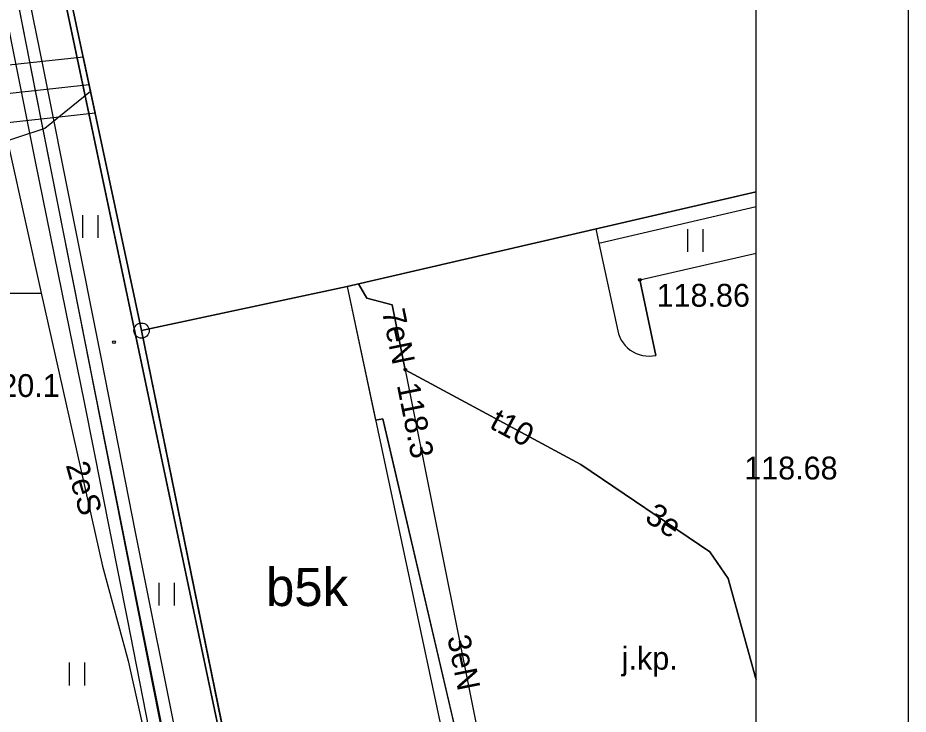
# Model space of a CAD drawing. Extents: x 6432121 to 6432331, y 5662538 to 5662686.
# Drawn here: x 6432301.71 to 6432330.98, y 5662636.19 to 5662659.06 of the extents above; entities that cross this region are included whole.
import ezdxf

# ---------------------------------------------------------------- set-up
doc = ezdxf.new("R2010")
doc.units = 0
for name, color, linetype in [('Warstwa 1', 7, 'Continuous'), ('Warstwa 10', 7, 'Continuous'), ('Warstwa 11', 7, 'Continuous'), ('Warstwa 12', 7, 'Continuous'), ('Warstwa 13', 7, 'Continuous'), ('Warstwa 14', 7, 'Continuous'), ('Warstwa 2', 7, 'Continuous'), ('Warstwa 25', 7, 'Continuous'), ('Warstwa 3', 7, 'Continuous'), ('Warstwa 4', 7, 'Continuous'), ('Warstwa 5', 7, 'Continuous'), ('Warstwa 6', 7, 'Continuous'), ('Warstwa 61', 7, 'Continuous'), ('Warstwa 63', 7, 'Continuous'), ('Warstwa 8', 7, 'Continuous'), ('Warstwa 9', 7, 'Continuous')]:
    doc.layers.add(name, color=color, linetype=linetype)

msp = doc.modelspace()

# ---------------------------------------------------------------- linework, layer by layer
at = {"layer": 'Warstwa 1'}
for p, q in [((6432302.345, 5662664.846), (6432305.781, 5662648.783)), ((6432302.345, 5662664.846), (6432305.781, 5662648.783)), ((6432302.18, 5662664.8), (6432309.49, 5662630.11)), ((6432302.18, 5662664.8), (6432309.49, 5662630.11)), ((6432305.781, 5662648.783), (6432309.595, 5662630.126)), ((6432305.781, 5662648.783), (6432309.595, 5662630.126))]:
    msp.add_line(p, q, dxfattribs=at)
msp.add_lwpolyline([(6432325.976, 5662653.339), (6432312.54, 5662650.23), (6432305.781, 5662648.783), (6432302.345, 5662664.846), (6432325.976, 5662670.381)], dxfattribs=at)
msp.add_lwpolyline([(6432305.781, 5662648.783), (6432312.54, 5662650.23), (6432316.49, 5662631.67), (6432315.81, 5662631.53), (6432309.595, 5662630.126)], close=True, dxfattribs=at)
at = {"layer": 'Warstwa 10'}
msp.add_lwpolyline([(6432295.617, 5662681.053), (6432296.989, 5662674.794), (6432298.913, 5662666.103), (6432300.919, 5662657.028), (6432302.469, 5662650.063), (6432304.495, 5662641.051), (6432305.343, 5662637.938), (6432307.624, 5662627.72), (6432308.404, 5662624.309), (6432308.471, 5662623.613), (6432308.298, 5662623.476), (6432306.786, 5662621.343), (6432307.004, 5662619.067), (6432309.255, 5662617.744), (6432310.734, 5662617.181), (6432317.133, 5662614.528), (6432318.944, 5662610.819), (6432320.724, 5662610.326)], dxfattribs=at)
msp.add_circle((6432305.781, 5662648.783), 0.25, dxfattribs=at)
at = {"layer": 'Warstwa 12'}
for points in [[(6432300.473, 5662667.011), (6432300.553, 5662665.438), (6432302.303, 5662656.555), (6432304.218, 5662646.941), (6432306.134, 5662637.362), (6432308.307, 5662626.467), (6432310.061, 5662617.608), (6432311.9, 5662608.372), (6432312.169, 5662606.74), (6432312.128, 5662605.146), (6432312.648, 5662603.6), (6432313.456, 5662598.539), (6432313.497, 5662596.982), (6432313.906, 5662595.471), (6432316.104, 5662587.016), (6432316.321, 5662586.092), (6432316.502, 5662584.55), (6432316.312, 5662582.861), (6432313.547, 5662575.076), (6432310.796, 5662567.677), (6432307.595, 5662558.845), (6432306.579, 5662556.053)], [(6432304.055, 5662656.854), (6432292.561, 5662655.6), (6432290.708, 5662655.216)], [(6432304.101, 5662656.637), (6432302.607, 5662655.419), (6432299.133, 5662654.283), (6432298.805, 5662653.778), (6432298.784, 5662653.031), (6432299.783, 5662645.591), (6432302.993, 5662618.112), (6432305.344, 5662594.292), (6432309.869, 5662577.925), (6432310.42, 5662573.418), (6432310.299, 5662572.714), (6432309.996, 5662572.066), (6432304.851, 5662562.867), (6432301.278, 5662556.053)], [(6432325.96, 5662637.39), (6432325.06, 5662640.64), (6432324.46, 5662641.52), (6432320.22, 5662644.39), (6432314.45, 5662647.5), (6432314.02, 5662649.63), (6432313.19, 5662649.85), (6432312.907, 5662650.315)], [(6432312.907, 5662650.315), (6432313.19, 5662649.85), (6432314.02, 5662649.63), (6432314.45, 5662647.5)], [(6432325.976, 5662637.322), (6432325.96, 5662637.39), (6432325.06, 5662640.64), (6432324.46, 5662641.52), (6432320.22, 5662644.39), (6432314.45, 5662647.5), (6432314.02, 5662649.63), (6432313.19, 5662649.85), (6432312.907, 5662650.315)], [(6432314.45, 5662647.5), (6432317.37, 5662632.91), (6432318.6, 5662628.21), (6432319.48, 5662623.54), (6432320.76, 5662622.02), (6432321.58, 5662618.28), (6432321.62, 5662617.11), (6432322.3, 5662616.57), (6432323.24, 5662616.83)], [(6432314.45, 5662647.5), (6432320.22, 5662644.39), (6432324.46, 5662641.52), (6432325.06, 5662640.64), (6432325.96, 5662637.39), (6432325.976, 5662637.322)], [(6432325.96, 5662637.39), (6432325.976, 5662637.394)], [(6432325.96, 5662637.39), (6432325.976, 5662637.394)], [(6432325.976, 5662637.322), (6432325.96, 5662637.39)]]:
    msp.add_lwpolyline(points, dxfattribs=at)
at = {"layer": 'Warstwa 13'}
msp.add_circle((6432304.875, 5662648.407), 0.045, dxfattribs=at)
at = {"layer": 'Warstwa 14'}
msp.add_circle((6432314.45, 5662647.5), 0.045, dxfattribs=at)
at = {"layer": 'Warstwa 2'}
msp.add_lwpolyline([(6432325.976, 5662653.339), (6432312.54, 5662650.23), (6432305.781, 5662648.783), (6432302.345, 5662664.846), (6432325.976, 5662670.381)], dxfattribs=at)
at = {"layer": 'Warstwa 25'}
msp.add_circle((6432322.16, 5662650.45), 0.045, dxfattribs=at)
at = {"layer": 'Warstwa 4'}
msp.add_lwpolyline([(6432325.976, 5662670.381), (6432302.345, 5662664.846), (6432305.781, 5662648.783), (6432312.54, 5662650.23), (6432325.976, 5662653.339)], dxfattribs=at)
at = {"layer": 'Warstwa 5'}
for p, q in [((6432302.345, 5662664.846), (6432305.781, 5662648.783)), ((6432320.81, 5662651.66), (6432325.976, 5662652.863)), ((6432303.856, 5662651.826), (6432303.856, 5662652.576)), ((6432304.356, 5662651.826), (6432304.356, 5662652.576)), ((6432323.733, 5662651.367), (6432323.733, 5662652.117)), ((6432324.233, 5662651.367), (6432324.233, 5662652.117)), ((6432320.81, 5662651.66), (6432321.43, 5662648.78)), ((6432322.16, 5662650.45), (6432325.976, 5662651.329)), ((6432322.16, 5662650.45), (6432322.68, 5662647.97)), ((6432305.781, 5662648.783), (6432309.595, 5662630.126)), ((6432321.43, 5662648.78), (6432321.458, 5662648.673)), ((6432321.458, 5662648.673), (6432321.498, 5662648.57)), ((6432321.498, 5662648.57), (6432321.548, 5662648.472)), ((6432321.548, 5662648.472), (6432321.608, 5662648.38)), ((6432321.608, 5662648.38), (6432321.677, 5662648.294)), ((6432321.677, 5662648.294), (6432321.755, 5662648.216)), ((6432321.755, 5662648.216), (6432321.841, 5662648.146)), ((6432321.841, 5662648.146), (6432321.934, 5662648.086)), ((6432321.934, 5662648.086), (6432322.032, 5662648.036)), ((6432322.032, 5662648.036), (6432322.135, 5662647.997)), ((6432322.135, 5662647.997), (6432322.242, 5662647.969)), ((6432322.242, 5662647.969), (6432322.351, 5662647.952)), ((6432322.351, 5662647.952), (6432322.461, 5662647.946)), ((6432322.461, 5662647.946), (6432322.571, 5662647.952)), ((6432322.571, 5662647.952), (6432322.68, 5662647.97)), ((6432306.361, 5662639.752), (6432306.361, 5662640.502)), ((6432306.861, 5662639.752), (6432306.861, 5662640.502)), ((6432303.413, 5662637.131), (6432303.413, 5662637.881)), ((6432303.913, 5662637.131), (6432303.913, 5662637.881))]:
    msp.add_line(p, q, dxfattribs=at)
at = {"layer": 'Warstwa 6'}
for points in [[(6432325.976, 5662670.315), (6432302.345, 5662664.846), (6432305.781, 5662648.783), (6432309.595, 5662630.126), (6432312.361, 5662618.261), (6432316.1, 5662616.8), (6432325.976, 5662612.948)], [(6432325.976, 5662612.948), (6432316.1, 5662616.8), (6432316.08, 5662616.73), (6432312.24, 5662618.23), (6432309.49, 5662630.11), (6432302.18, 5662664.8), (6432293.88, 5662662.18), (6432283.15, 5662647.61), (6432289.26, 5662614.9), (6432303.776, 5662571.783), (6432317.37, 5662566.48), (6432324.02, 5662582.95), (6432324.37, 5662582.84), (6432325.976, 5662586.89)], [(6432320.716, 5662652.122), (6432320.81, 5662651.66), (6432321.43, 5662648.78), (6432321.458, 5662648.673), (6432321.498, 5662648.57), (6432321.548, 5662648.472), (6432321.608, 5662648.38), (6432321.677, 5662648.294), (6432321.755, 5662648.216), (6432321.841, 5662648.146), (6432321.934, 5662648.086), (6432322.032, 5662648.036), (6432322.135, 5662647.997), (6432322.242, 5662647.969), (6432322.351, 5662647.952), (6432322.461, 5662647.946), (6432322.571, 5662647.952), (6432322.68, 5662647.97), (6432322.16, 5662650.45), (6432325.976, 5662651.329)], [(6432316.863, 5662632.402), (6432313.71, 5662645.89), (6432313.475, 5662645.839)]]:
    msp.add_lwpolyline(points, dxfattribs=at)
msp.add_lwpolyline([(6432316.1, 5662616.8), (6432316.08, 5662616.73), (6432312.24, 5662618.23), (6432309.49, 5662630.11), (6432302.18, 5662664.8), (6432302.345, 5662664.846), (6432305.781, 5662648.783), (6432309.595, 5662630.126), (6432312.361, 5662618.261)], close=True, dxfattribs=at)
at = {"layer": 'Warstwa 61'}
msp.add_lwpolyline([(6432312.17, 5662606.74), (6432300.554, 5662665.439)], dxfattribs=at)
at = {"layer": 'Warstwa 63'}
msp.add_line((6432302.5, 5662650), (6432297.5, 5662650), dxfattribs=at)
for points in [[(6432120.976, 5662686.053), (6432330.976, 5662686.053), (6432330.976, 5662537.553), (6432120.976, 5662537.553)], [(6432125.976, 5662556.053), (6432325.976, 5662556.053), (6432325.976, 5662681.053), (6432125.976, 5662681.053)]]:
    msp.add_lwpolyline(points, close=True, dxfattribs=at)
at = {"layer": 'Warstwa 8'}
for p, q in [((6432312.54, 5662650.23), (6432320.716, 5662652.122)), ((6432320.716, 5662652.122), (6432320.81, 5662651.66)), ((6432320.81, 5662651.66), (6432321.43, 5662648.78)), ((6432322.16, 5662650.45), (6432325.976, 5662651.329)), ((6432312.54, 5662650.23), (6432313.475, 5662645.839)), ((6432322.16, 5662650.45), (6432322.68, 5662647.97)), ((6432321.43, 5662648.78), (6432321.458, 5662648.673)), ((6432321.458, 5662648.673), (6432321.498, 5662648.57)), ((6432321.498, 5662648.57), (6432321.548, 5662648.472)), ((6432321.548, 5662648.472), (6432321.608, 5662648.38)), ((6432321.608, 5662648.38), (6432321.677, 5662648.294)), ((6432321.677, 5662648.294), (6432321.755, 5662648.216)), ((6432321.755, 5662648.216), (6432321.841, 5662648.146)), ((6432321.841, 5662648.146), (6432321.934, 5662648.086)), ((6432321.934, 5662648.086), (6432322.032, 5662648.036)), ((6432322.032, 5662648.036), (6432322.135, 5662647.997)), ((6432322.135, 5662647.997), (6432322.242, 5662647.969)), ((6432322.242, 5662647.969), (6432322.351, 5662647.952)), ((6432322.351, 5662647.952), (6432322.461, 5662647.946)), ((6432322.461, 5662647.946), (6432322.571, 5662647.952)), ((6432322.571, 5662647.952), (6432322.68, 5662647.97)), ((6432313.475, 5662645.839), (6432313.71, 5662645.89)), ((6432313.71, 5662645.89), (6432316.863, 5662632.402))]:
    msp.add_line(p, q, dxfattribs=at)
for points in [[(6432311.813, 5662606.677), (6432310.728, 5662612.53), (6432309.08, 5662620.576), (6432308.199, 5662625.044), (6432307.054, 5662630.478), (6432305.324, 5662639.312), (6432303.915, 5662646.374), (6432302.299, 5662654.339), (6432300.663, 5662662.465), (6432300.127, 5662665.23), (6432300.126, 5662665.434)], [(6432300.981, 5662665.443), (6432301.155, 5662664.237), (6432302.545, 5662657.407), (6432304.46, 5662647.805), (6432305.567, 5662642.163), (6432307.031, 5662634.896), (6432309.3, 5662623.348), (6432310.051, 5662619.578), (6432310.985, 5662614.662), (6432312.512, 5662606.995), (6432312.526, 5662606.803)]]:
    msp.add_lwpolyline(points, dxfattribs=at)
msp.add_lwpolyline([(6432292.444, 5662656.55), (6432303.858, 5662657.775), (6432304.253, 5662655.924), (6432292.677, 5662654.648)], close=True, dxfattribs=at)
at = {"layer": 'Warstwa 9'}
for p, q in [((6432320.716, 5662652.122), (6432325.976, 5662653.339)), ((6432320.81, 5662651.66), (6432325.976, 5662652.863)), ((6432320.716, 5662652.122), (6432320.81, 5662651.66))]:
    msp.add_line(p, q, dxfattribs=at)

# ---------------------------------------------------------------- texts
at = {"layer": 'Warstwa 11'}
msp.add_text('2eS', height=0.75, rotation=285.9346, dxfattribs=at).set_placement((6432303.285, 5662644.369))
at = {"layer": 'Warstwa 13'}
for s, rotation, p in [('7eN', 281.414, (6432313.679, 5662649.424)), ('t10', 331.6738, (6432317.178, 5662645.603)), ('3e', 325.9041, (6432322.28, 5662642.555)), ('3eN', 281.3165, (6432315.825, 5662638.715))]:
    msp.add_text(s, height=0.75, rotation=rotation, dxfattribs=at).set_placement(p)
msp.add_text('120.1', height=0.75, dxfattribs=at).set_placement((6432300.58, 5662646.604))
at = {"layer": 'Warstwa 14'}
msp.add_text('118.3', height=0.75, rotation=281.3165, dxfattribs=at).set_placement((6432314.168, 5662646.998))
at = {"layer": 'Warstwa 25'}
for s, p in [('118.86', (6432322.707, 5662649.569)), ('118.68', (6432325.588, 5662643.894))]:
    msp.add_text(s, height=0.75, dxfattribs=at).set_placement(p)
at = {"layer": 'Warstwa 3'}
msp.add_text('b5k', height=1.25, dxfattribs=at).set_placement((6432309.873, 5662639.738))
at = {"layer": 'Warstwa 8'}
msp.add_text('j.kp.', height=0.75, dxfattribs=at).set_placement((6432321.562, 5662637.649))

doc.saveas('drawing.dxf')
